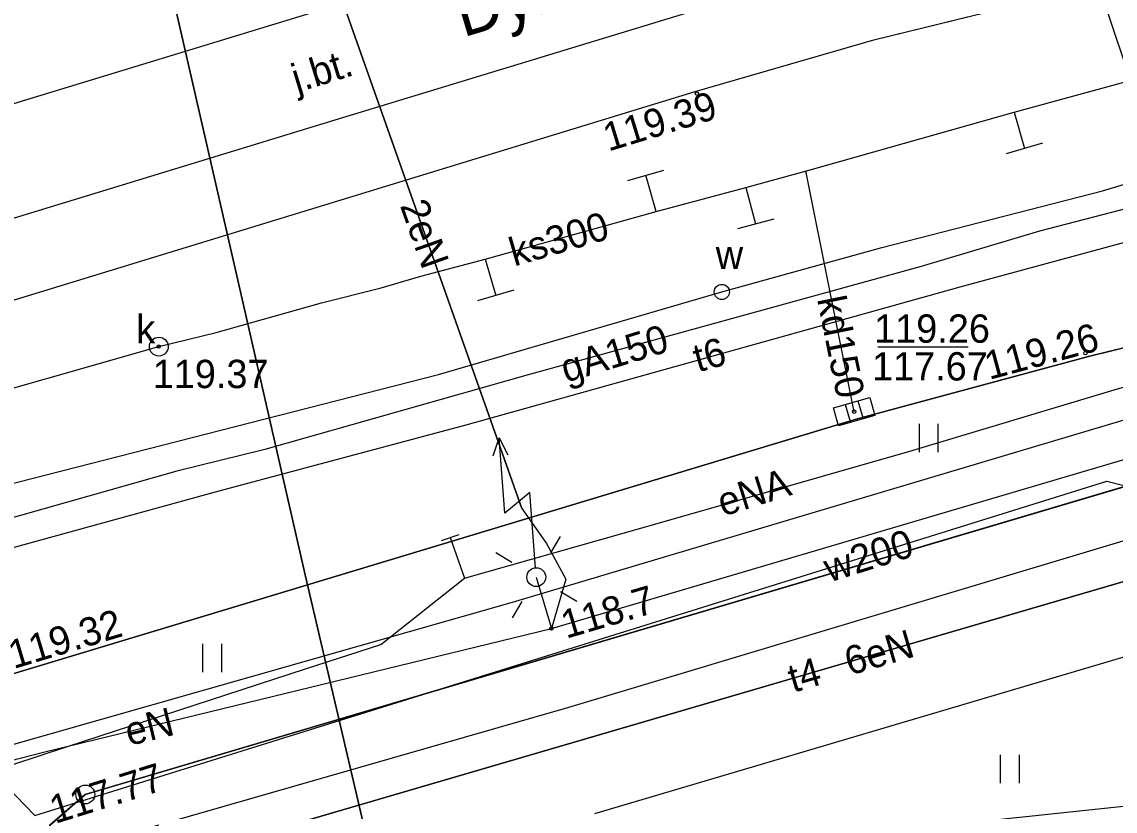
# Model space of a CAD drawing. Extents: x 6432121 to 6432331, y 5662538 to 5662686.
# Drawn here: x 6432164.71 to 6432193.67, y 5662623.53 to 5662644.43 of the extents above; entities that cross this region are included whole.
import ezdxf

# ---------------------------------------------------------------- set-up
doc = ezdxf.new("R2010")
doc.units = 0
for name, color, linetype in [('Warstwa 1', 7, 'Continuous'), ('Warstwa 10', 7, 'Continuous'), ('Warstwa 12', 7, 'Continuous'), ('Warstwa 13', 7, 'Continuous'), ('Warstwa 14', 7, 'Continuous'), ('Warstwa 15', 7, 'Continuous'), ('Warstwa 19', 7, 'Continuous'), ('Warstwa 2', 7, 'Continuous'), ('Warstwa 20', 7, 'Continuous'), ('Warstwa 25', 7, 'Continuous'), ('Warstwa 37', 7, 'Continuous'), ('Warstwa 4', 7, 'Continuous'), ('Warstwa 40', 7, 'Continuous'), ('Warstwa 5', 7, 'Continuous'), ('Warstwa 6', 7, 'Continuous'), ('Warstwa 8', 7, 'Continuous'), ('Warstwa 9', 7, 'Continuous')]:
    doc.layers.add(name, color=color, linetype=linetype)

msp = doc.modelspace()

# ---------------------------------------------------------------- linework, layer by layer
at = {"layer": 'Warstwa 1'}
for p, q in [((6432166.394, 5662623.975), (6432234.842, 5662644.244)), ((6432166.394, 5662623.975), (6432234.842, 5662644.244)), ((6432164.332, 5662622.19), (6432166.394, 5662623.975)), ((6432164.332, 5662622.19), (6432166.394, 5662623.975))]:
    msp.add_line(p, q, dxfattribs=at)
at = {"layer": 'Warstwa 10'}
msp.add_circle((6432166.394, 5662623.975), 0.25, dxfattribs=at)
at = {"layer": 'Warstwa 12'}
for points in [[(6432248.82, 5662629.93), (6432248.54, 5662629.72), (6432247.48, 5662630.2), (6432247.186, 5662630.33), (6432247.012, 5662630.407), (6432246.73, 5662630.84), (6432246.374, 5662630.582), (6432219.55, 5662620.66), (6432213.49, 5662610.33), (6432213.18, 5662609.798), (6432212.84, 5662609.97), (6432201.94, 5662619.39), (6432188.48, 5662659.63), (6432188.372, 5662660.264), (6432188.26, 5662660.96), (6432187.54, 5662663.58), (6432189.456, 5662664.144), (6432190.073, 5662664.038), (6432190.591, 5662664.478), (6432199.77, 5662667.18), (6432202.78, 5662668.86), (6432236.07, 5662677.73), (6432238.751, 5662681.053)], [(6432174.2, 5662621.336), (6432172.215, 5662629.789), (6432170.198, 5662638.637), (6432167.998, 5662648.227), (6432166.026, 5662656.887), (6432165.031, 5662661.271), (6432163.647, 5662662.364), (6432151.934, 5662659.962), (6432148.12, 5662659.18), (6432145.67, 5662658.69), (6432137.503, 5662657.111), (6432126.885, 5662655.041), (6432125.976, 5662654.773)], [(6432151.934, 5662659.962), (6432163.647, 5662662.364), (6432165.031, 5662661.271), (6432166.026, 5662656.887), (6432167.998, 5662648.227), (6432170.198, 5662638.637), (6432172.215, 5662629.789), (6432174.2, 5662621.336), (6432174.764, 5662618.709), (6432176.004, 5662617.499), (6432181.388, 5662615.664), (6432187.493, 5662613.63), (6432194.563, 5662611.29), (6432209.024, 5662605.561), (6432218.668, 5662601.72), (6432230.17, 5662597.186), (6432236.4, 5662594.702), (6432238.551, 5662593.742), (6432242.89, 5662591.993), (6432244.915, 5662591.158), (6432249.823, 5662589.199), (6432255.518, 5662586.99), (6432264.175, 5662583.483)], [(6432168.26, 5662658.24), (6432169.17, 5662656.39), (6432177.96, 5662631.55), (6432178.61, 5662630.62), (6432179.12, 5662629.68), (6432178.74, 5662628.37)], [(6432243.16, 5662653.357), (6432238.818, 5662652.077), (6432231.878, 5662650.088), (6432222.396, 5662647.368), (6432215.333, 5662645.3), (6432207.594, 5662643.095), (6432203.827, 5662642.037), (6432191.669, 5662638.887), (6432188.536, 5662637.951), (6432178.127, 5662635.09), (6432171.153, 5662633.111), (6432168.815, 5662632.536), (6432160.001, 5662630.035), (6432149.66, 5662627.205), (6432148.406, 5662626.88), (6432146.819, 5662626.408)], [(6432158.82, 5662630.77), (6432175.75, 5662635.097), (6432183.256, 5662637.281), (6432187.49, 5662638.459), (6432193.338, 5662639.961), (6432200.302, 5662642.068), (6432202.966, 5662642.795), (6432206.953, 5662643.86), (6432219.613, 5662647.474), (6432231.967, 5662650.923), (6432237.55, 5662652.52)], [(6432148.933, 5662626.337), (6432149.745, 5662626.416), (6432159.721, 5662629.206), (6432169.939, 5662632.014), (6432176.484, 5662633.766), (6432189.566, 5662637.418), (6432201.613, 5662640.684), (6432214.385, 5662644.209), (6432225.797, 5662647.387), (6432236.718, 5662650.384), (6432240.909, 5662651.556), (6432241.641, 5662651.786)], [(6432246.73, 5662630.84), (6432246.66, 5662631.45), (6432245.74, 5662640.67), (6432245.267, 5662641.347), (6432244.6, 5662641.33), (6432196.62, 5662630.41), (6432162.36, 5662620.4), (6432161.76, 5662619.96), (6432161.08, 5662620.39), (6432144.64, 5662638.75), (6432139.05, 5662643.99), (6432134.66, 5662649.12), (6432133.76, 5662650.98), (6432133.196, 5662651.358)], [(6432178.74, 5662628.37), (6432200.37, 5662634.75), (6432206.97, 5662636.63), (6432221.29, 5662640.54), (6432232.17, 5662643.77), (6432238.49, 5662646.33), (6432240.86, 5662647.51), (6432243.86, 5662639.62), (6432246.18, 5662638.12), (6432265.49, 5662644.1), (6432264.97, 5662645.92)], [(6432157.15, 5662630.3), (6432157.97, 5662630.56), (6432158.44, 5662630.26), (6432165.06, 5662623.42), (6432193.45, 5662632.27), (6432200.21, 5662630.55), (6432202.99, 5662631.34), (6432212.51, 5662634.26), (6432214.29, 5662637.14), (6432238.97, 5662644.59), (6432245.32, 5662646.8), (6432246.36, 5662647.14)], [(6432162.389, 5662634.138), (6432168.34, 5662635.833), (6432169.86, 5662636.207), (6432172.654, 5662636.995), (6432174.234, 5662637.391), (6432175.284, 5662637.702), (6432176.983, 5662638.145), (6432181.519, 5662639.408), (6432183.893, 5662640.048), (6432185.591, 5662640.518), (6432190.996, 5662642.041), (6432194.526, 5662643.006)], [(6432161.76, 5662619.96), (6432162.36, 5662620.4), (6432196.62, 5662630.41), (6432244.6, 5662641.33), (6432245.267, 5662641.347)], [(6432158.701, 5662622.869), (6432165.926, 5662625.245), (6432172.229, 5662627.304), (6432174.219, 5662627.95), (6432176.441, 5662629.705), (6432181.234, 5662631.061), (6432188.238, 5662633.065), (6432193.646, 5662634.689), (6432198.21, 5662635.991), (6432202.329, 5662637.16), (6432211.111, 5662638.251), (6432221.761, 5662639.612), (6432226.359, 5662640.162), (6432233.564, 5662641.03)], [(6432186.76, 5662634.11), (6432185.478, 5662640.487)], [(6432176.061, 5662630.779), (6432176.441, 5662629.705)], [(6432178.34, 5662629.73), (6432178.74, 5662628.37)], [(6432249.05, 5662629.25), (6432248.64, 5662629.45), (6432162.596, 5662620.344), (6432161.76, 5662619.96)], [(6432156.9, 5662622.94), (6432165.32, 5662625.1), (6432178.74, 5662628.37)]]:
    msp.add_lwpolyline(points, dxfattribs=at)
at = {"layer": 'Warstwa 14'}
msp.add_line((6432189.781, 5662635.815), (6432187.389, 5662635.815), dxfattribs=at)
for centre in [(6432168.34, 5662635.833), (6432186.76, 5662634.11), (6432178.74, 5662628.37)]:
    msp.add_circle(centre, 0.045, dxfattribs=at)
at = {"layer": 'Warstwa 19'}
for p, q in [((6432190.996, 5662642.041), (6432191.271, 5662641.08)), ((6432191.752, 5662641.217), (6432190.79, 5662640.942)), ((6432180.761, 5662640.23), (6432181.722, 5662640.508)), ((6432181.519, 5662639.408), (6432181.241, 5662640.369)), ((6432183.893, 5662640.048), (6432184.15, 5662639.082)), ((6432184.633, 5662639.21), (6432183.667, 5662638.953)), ((6432176.983, 5662638.145), (6432177.266, 5662637.186)), ((6432177.746, 5662637.328), (6432176.787, 5662637.044))]:
    msp.add_line(p, q, dxfattribs=at)
at = {"layer": 'Warstwa 2'}
msp.add_circle((6432178.34, 5662629.73), 0.25, dxfattribs=at)
at = {"layer": 'Warstwa 20'}
msp.add_line((6432175.825, 5662630.696), (6432176.297, 5662630.862), dxfattribs=at)
at = {"layer": 'Warstwa 25'}
for centre in [(6432182.596, 5662642.533), (6432192.885, 5662635.659)]:
    msp.add_circle(centre, 0.045, dxfattribs=at)
at = {"layer": 'Warstwa 37'}
for points in [[(6432137.1, 5662633.64), (6432140.03, 5662634.72), (6432142.7, 5662635.61), (6432144.67, 5662636.22), (6432147.43, 5662637.07), (6432172.26, 5662644.64), (6432209.53, 5662655.98), (6432214.43, 5662657.47)], [(6432138.97, 5662631.22), (6432139.487, 5662631.415), (6432140.004, 5662631.607), (6432140.523, 5662631.795), (6432141.043, 5662631.981), (6432141.565, 5662632.163), (6432142.087, 5662632.342), (6432142.61, 5662632.518), (6432143.135, 5662632.69), (6432143.66, 5662632.86), (6432144.181, 5662633.026), (6432144.702, 5662633.191), (6432145.223, 5662633.355), (6432145.745, 5662633.517), (6432146.267, 5662633.678), (6432146.79, 5662633.838), (6432147.313, 5662633.997), (6432147.836, 5662634.154), (6432148.36, 5662634.31), (6432173.01, 5662641.84), (6432210.31, 5662653.19)]]:
    msp.add_lwpolyline(points, dxfattribs=at)
at = {"layer": 'Warstwa 4'}
for p, q in [((6432186.861, 5662634.398), (6432186.996, 5662633.917)), ((6432186.524, 5662634.303), (6432186.659, 5662633.822))]:
    msp.add_line(p, q, dxfattribs=at)
msp.add_lwpolyline([(6432186.211, 5662634.215), (6432187.174, 5662634.486), (6432187.309, 5662634.005), (6432186.346, 5662633.734)], close=True, dxfattribs=at)
for points in [[(6432178.723, 5662630.375), (6432178.979, 5662630.804)], [(6432177.695, 5662630.113), (6432177.266, 5662630.369)], [(6432178.985, 5662629.347), (6432179.414, 5662629.091)], [(6432177.957, 5662629.085), (6432177.701, 5662628.656)]]:
    msp.add_lwpolyline(points, dxfattribs=at)
for centre, radius in [((6432183.256, 5662637.281), 0.2), ((6432168.34, 5662635.833), 0.25), ((6432178.34, 5662629.73), 0.25)]:
    msp.add_circle(centre, radius, dxfattribs=at)
at = {"layer": 'Warstwa 40'}
for points in [[(6432177.197, 5662632.942), (6432177.357, 5662633.416), (6432177.587, 5662632.972)], [(6432178.321, 5662629.979), (6432178.169, 5662631.973), (6432177.509, 5662631.422), (6432177.357, 5662633.416)]]:
    msp.add_lwpolyline(points, dxfattribs=at)
msp.add_circle((6432178.34, 5662629.73), 0.25, dxfattribs=at)
at = {"layer": 'Warstwa 5'}
for p, q in [((6432192.97, 5662635.57), (6432198.54, 5662636.94)), ((6432186.81, 5662633.91), (6432192.97, 5662635.57)), ((6432177.71, 5662629.07), (6432196.38, 5662634.63)), ((6432164.27, 5662627.11), (6432186.81, 5662633.91)), ((6432188.488, 5662633.036), (6432188.488, 5662633.786)), ((6432188.988, 5662633.036), (6432188.988, 5662633.786)), ((6432156.92, 5662623.15), (6432177.71, 5662629.07)), ((6432179.89, 5662623.47), (6432198.46, 5662628.97)), ((6432169.509, 5662627.213), (6432169.509, 5662627.963)), ((6432170.009, 5662627.213), (6432170.009, 5662627.963)), ((6432190.641, 5662624.27), (6432190.641, 5662625.02)), ((6432191.141, 5662624.27), (6432191.141, 5662625.02))]:
    msp.add_line(p, q, dxfattribs=at)
at = {"layer": 'Warstwa 6'}
for points in [[(6432234.842, 5662644.244), (6432245.39, 5662639.916), (6432244.087, 5662648.722), (6432241.262, 5662679.658), (6432232.544, 5662677.413), (6432183.398, 5662664.76), (6432164.325, 5662660.371), (6432136.954, 5662653.004), (6432141.907, 5662600.47), (6432147.05, 5662605.45), (6432164.332, 5662622.19), (6432166.394, 5662623.975)], [(6432166.394, 5662623.975), (6432164.332, 5662622.19), (6432180.9, 5662615.82), (6432193.86, 5662619.79), (6432228.29, 5662630.34), (6432246.69, 5662636.13), (6432245.39, 5662639.916), (6432234.842, 5662644.244)]]:
    msp.add_lwpolyline(points, close=True, dxfattribs=at)
for points in [[(6432164.1, 5662636.95), (6432182.55, 5662642.59), (6432187.28, 5662643.96), (6432195.36, 5662645.94)], [(6432198.54, 5662636.94), (6432192.97, 5662635.57), (6432186.81, 5662633.91), (6432164.27, 5662627.11)]]:
    msp.add_lwpolyline(points, dxfattribs=at)
at = {"layer": 'Warstwa 8'}
for p, q in [((6432187.28, 5662643.96), (6432195.36, 5662645.94)), ((6432187.28, 5662643.96), (6432195.36, 5662645.94)), ((6432182.55, 5662642.59), (6432187.28, 5662643.96)), ((6432182.55, 5662642.59), (6432187.28, 5662643.96)), ((6432164.1, 5662636.95), (6432182.55, 5662642.59)), ((6432164.1, 5662636.95), (6432182.55, 5662642.59)), ((6432192.97, 5662635.57), (6432198.54, 5662636.94)), ((6432186.81, 5662633.91), (6432192.97, 5662635.57)), ((6432164.27, 5662627.11), (6432186.81, 5662633.91))]:
    msp.add_line(p, q, dxfattribs=at)
msp.add_lwpolyline([(6432177.96, 5662631.55), (6432169.17, 5662656.39)], dxfattribs=at)
at = {"layer": 'Warstwa 9'}
for p, q in [((6432177.71, 5662629.07), (6432196.38, 5662634.63)), ((6432179.18, 5662626.28), (6432197.98, 5662631.92)), ((6432179.18, 5662626.28), (6432197.98, 5662631.92)), ((6432156.92, 5662623.15), (6432177.71, 5662629.07)), ((6432179.89, 5662623.47), (6432198.46, 5662628.97)), ((6432165.54, 5662622.37), (6432179.18, 5662626.28)), ((6432165.54, 5662622.37), (6432179.18, 5662626.28))]:
    msp.add_line(p, q, dxfattribs=at)

# ---------------------------------------------------------------- texts
at = {"layer": 'Warstwa 13'}
for s, rotation, p in [('2eN', 289.4869, (6432174.724, 5662639.571)), ('ks300', 16.2548, (6432177.755, 5662637.952)), ('kd150', 281.3681, (6432185.775, 5662637.097)), ('gA150', 17.0168, (6432179.128, 5662634.871)), ('t6', 15.8652, (6432182.624, 5662635.147)), ('eNA', 17.4122, (6432183.283, 5662631.33)), ('w200', 17.3148, (6432186.102, 5662629.586)), ('6eN', 16.2892, (6432186.64, 5662627.12)), ('t4', 16.2892, (6432185.143, 5662626.666)), ('eN', 13.6937, (6432167.552, 5662625.258))]:
    msp.add_text(s, height=0.75, rotation=rotation, dxfattribs=at).set_placement(p)
at = {"layer": 'Warstwa 14'}
for s, height, rotation, p in [('Dyrekcyjna', 1.25, 16.5356, (6432176.4, 5662644.018)), ('118.7', 0.75, 16.4324, (6432179.131, 5662628.095)), ('117.77', 0.75, 17.3148, (6432165.593, 5662623.193))]:
    msp.add_text(s, height=height, rotation=rotation, dxfattribs=at).set_placement(p)
msp.add_text('117.67', height=0.75, dxfattribs=at).set_placement((6432187.232, 5662634.936))
at = {"layer": 'Warstwa 15'}
for s, p in [('119.26', (6432187.289, 5662635.936)), ('119.37', (6432168.179, 5662634.734))]:
    msp.add_text(s, height=0.75, dxfattribs=at).set_placement(p)
at = {"layer": 'Warstwa 25'}
for s, rotation, p in [('119.39', 16.9997, (6432180.251, 5662640.996)), ('119.26', 15.0802, (6432190.337, 5662634.95)), ('119.32', 16.7877, (6432164.495, 5662627.294))]:
    msp.add_text(s, height=0.75, rotation=rotation, dxfattribs=at).set_placement(p)
at = {"layer": 'Warstwa 5'}
for s, p in [('w', (6432183.094, 5662637.891)), ('k', (6432167.744, 5662635.924))]:
    msp.add_text(s, height=0.75, dxfattribs=at).set_placement(p)
at = {"layer": 'Warstwa 8'}
msp.add_text('j.bt.', height=0.75, rotation=17.0054, dxfattribs=at).set_placement((6432171.997, 5662642.556))

doc.saveas('drawing.dxf')
